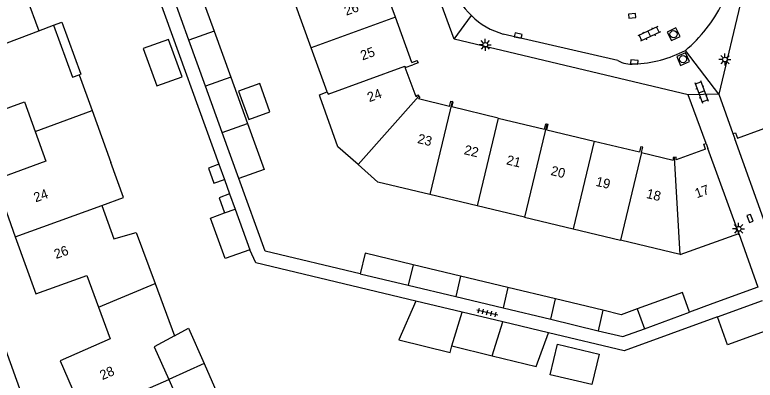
# Model space of a CAD drawing. Extents: x 124000 to 128010, y 398999 to 403000.
# Drawn here: x 127406.3 to 127483.5, y 399661.4 to 399699.5 of the extents above; entities that cross this region are included whole.
import ezdxf

# ---------------------------------------------------------------- set-up
doc = ezdxf.new("R2010")
doc.units = 0
for name, color, linetype in [('gg-afsc-erfafscheiding', 7, 'Continuous'), ('gg-anno-huisnummerreeks BGT', 7, 'Continuous'), ('gg-bbg-gedigitaliseerde bebouwing', 7, 'Continuous'), ('gg-bbg-gedigitaliseerde bijgebouw', 7, 'Continuous'), ('gg-bbg-hoofdgebouw', 7, 'Continuous'), ('gg-bbg-luifel en loopbrug', 7, 'Continuous'), ('gg-bbg-tussenscheiding', 7, 'Continuous'), ('gg-knt-verharding', 7, 'Continuous'), ('gt-grn-weggrens', 7, 'Continuous'), ('gt-symb-klinker verharding', 7, 'Continuous'), ('gt-symb-kolk', 7, 'Continuous'), ('gt-symb-lichtmast', 7, 'Continuous'), ('gt-symb-rioolschacht', 7, 'Continuous'), ('gt-symb-tegel verharding', 7, 'Continuous')]:
    doc.layers.add(name, color=color, linetype=linetype)

# ---------------------------------------------------------------- blocks, each defined once
blk = doc.blocks.new('gt0-RS')
at = {"layer": 'gt-symb-rioolschacht'}
blk.add_lwpolyline([(-0.5, -0.5), (0.5, -0.5), (0.5, 0.5), (-0.5, 0.5)], close=True, dxfattribs=at)
blk.add_circle((0, 0), 0.375, dxfattribs=at)
blk = doc.blocks.new('gt0-KL1')
at = {"layer": 'gt-symb-klinker verharding'}
for p, q in [((-1.15, 0.3), (1.15, 0.3)), ((-1, -0.3), (-1, 0.3)), ((-0.5, 0.3), (-0.5, 0.45)), ((0, -0.3), (0, 0.3)), ((0.5, 0.3), (0.5, 0.45)), ((1, -0.3), (1, 0.3)), ((-1.15, -0.3), (1.15, -0.3)), ((-0.5, -0.45), (-0.5, -0.3)), ((0.5, -0.45), (0.5, -0.3))]:
    blk.add_line(p, q, dxfattribs=at)
blk = doc.blocks.new('gt0-LMAST')
at = {"layer": 'gt-symb-lichtmast'}
for p, q in [((-0.182, 0.173), (-0.447, 0.438)), ((-0.005, 0.246), (-0.005, 0.621)), ((0.172, 0.173), (0.437, 0.438)), ((-0.255, -0.004), (-0.63, -0.004)), ((-0.182, -0.181), (-0.447, -0.446)), ((-0.005, -0.254), (-0.005, -0.629)), ((0.437, -0.446), (0.172, -0.181)), ((0.245, -0.004), (0.62, -0.004))]:
    blk.add_line(p, q, dxfattribs=at)
blk.add_circle((-0.005, -0.004), 0.25, dxfattribs=at)
blk = doc.blocks.new('gt0-KOLK')
at = {"layer": 'gt-symb-kolk'}
blk.add_lwpolyline([(0, 0), (0.375, 0), (0.375, 0.4), (-0.375, 0.4), (-0.375, 0), (0, 0)], dxfattribs=at)
blk = doc.blocks.new('gt0-TEG1')
at = {"layer": 'gt-symb-tegel verharding'}
for p, q in [((-1.125, 0), (1.125, 0)), ((-0.9, -0.25), (-0.9, 0.25)), ((-0.45, -0.25), (-0.45, 0.25)), ((0, -0.25), (0, 0.25)), ((0.45, -0.25), (0.45, 0.25)), ((0.9, -0.25), (0.9, 0.25))]:
    blk.add_line(p, q, dxfattribs=at)

msp = doc.modelspace()

# ---------------------------------------------------------------- linework, layer by layer
at = {"layer": 'gg-afsc-erfafscheiding'}
for p, q in [((127411.895, 399727.23), (127427.58, 399683.911)), ((127428.155, 399682.325), (127428.699, 399680.823)), ((127481.809, 399676.723), (127483.791, 399671.122)), ((127483.791, 399671.122), (127479.088, 399669.425)), ((127479.088, 399669.425), (127476.676, 399668.504))]:
    msp.add_line(p, q, dxfattribs=at)
for points in [[(127442.324, 399672.507), (127432.393, 399674.877), (127429.662, 399682.429)], [(127448.133, 399669.669), (127431.434, 399673.654), (127430.804, 399675.014)], [(127479.582, 399668.014), (127469.842, 399664.488), (127461.975, 399666.365)]]:
    msp.add_lwpolyline(points, dxfattribs=at)
at = {"layer": 'gg-bbg-gedigitaliseerde bebouwing'}
for p, q in [((127437.219, 399696.041), (127435.479, 399700.835)), ((127408.788, 399697.833), (127410.349, 399698.401)), ((127438.881, 399691.456), (127437.219, 399696.041)), ((127412.993, 399693.24), (127414.349, 399689.501)), ((127414.349, 399689.501), (127416.304, 399684.104)), ((127454.536, 399679.573), (127449.581, 399680.758)), ((127459.476, 399678.393), (127454.536, 399679.573)), ((127459.476, 399678.393), (127464.522, 399677.187)), ((127464.522, 399677.187), (127469.482, 399676.002)), ((127475.7, 399674.516), (127481.809, 399676.723)), ((127475.7, 399674.516), (127469.482, 399676.002)), ((127420.933, 399671.486), (127422.962, 399666.046))]:
    msp.add_line(p, q, dxfattribs=at)
for points in [[(127407.827, 399707.526), (127412.528, 399709.239), (127413.692, 399706.047), (127408.984, 399704.325), (127409.777, 399702.151), (127407.52, 399701.309), (127408.788, 399697.833)], [(127410.349, 399698.401), (127412.313, 399692.998), (127412.993, 399693.24)], [(127438.159, 399690.923), (127438.073, 399691.164), (127438.881, 399691.456)], [(127442.097, 399683.885), (127439.999, 399685.75), (127438.159, 399690.923)], [(127415.371, 399679.635), (127417.622, 399680.447), (127416.304, 399684.104)], [(127449.581, 399680.758), (127444.157, 399682.054), (127442.097, 399683.885)], [(127415.371, 399679.635), (127416.63, 399676.161), (127418.952, 399676.799), (127420.933, 399671.486)], [(127422.962, 399666.046), (127420.847, 399664.894), (127422.347, 399661.512)], [(127422.347, 399661.512), (127423.845, 399658.134), (127426.109, 399658.936)]]:
    msp.add_lwpolyline(points, dxfattribs=at)
at = {"layer": 'gg-bbg-gedigitaliseerde bijgebouw'}
for p, q in [((127425.343, 399702.601), (127427.081, 399697.795)), ((127424.45, 399696.842), (127422.712, 399701.648)), ((127427.081, 399697.795), (127428.816, 399692.999)), ((127426.184, 399692.046), (127424.45, 399696.842)), ((127428.816, 399692.999), (127430.562, 399688.171)), ((127427.93, 399687.217), (127426.184, 399692.046)), ((127429.662, 399682.429), (127427.93, 399687.217)), ((127428.182, 399678.843), (127429.272, 399679.239)), ((127429.272, 399679.239), (127430.804, 399675.014)), ((127452.79, 399672.264), (127447.836, 399673.449)), ((127442.324, 399672.507), (127447.326, 399671.313)), ((127457.73, 399671.081), (127452.79, 399672.264)), ((127447.326, 399671.313), (127452.281, 399670.131)), ((127462.696, 399669.893), (127457.73, 399671.081)), ((127452.281, 399670.131), (127457.221, 399668.952)), ((127467.646, 399668.708), (127462.696, 399669.893)), ((127479.582, 399668.014), (127484.284, 399669.716)), ((127457.221, 399668.952), (127462.189, 399667.766)), ((127471.978, 399666.793), (127476.676, 399668.504)), ((127462.189, 399667.766), (127467.138, 399666.585))]:
    msp.add_line(p, q, dxfattribs=at)
for points in [[(127429.627, 399691.525), (127430.69, 399688.585), (127432.904, 399689.386), (127431.841, 399692.326), (127429.627, 399691.525)], [(127430.562, 399688.171), (127432.298, 399683.369), (127429.662, 399682.429)], [(127430.804, 399675.014), (127428.251, 399674.086), (127426.719, 399678.312), (127428.182, 399678.843)], [(127447.836, 399673.449), (127442.84, 399674.645), (127442.324, 399672.507)], [(127476.676, 399668.504), (127475.923, 399670.571), (127471.225, 399668.859)], [(127471.225, 399668.859), (127469.555, 399668.251), (127467.646, 399668.708)], [(127485.334, 399666.815), (127480.632, 399665.113), (127479.582, 399668.014)], [(127467.138, 399666.585), (127469.717, 399665.97), (127471.978, 399666.793)]]:
    msp.add_lwpolyline(points, dxfattribs=at)
at = {"layer": 'gg-bbg-hoofdgebouw'}
for p, q in [((127446.01, 399699.224), (127444.299, 399703.944)), ((127447.715, 399694.522), (127446.01, 399699.224)), ((127447.028, 399693.998), (127447.803, 399694.279)), ((127448.163, 399690.93), (127447.028, 399693.998)), ((127451.652, 399689.951), (127448.414, 399690.728)), ((127461.785, 399687.521), (127466.717, 399686.338)), ((127481.198, 399687.112), (127481.397, 399686.552)), ((127484.565, 399677.734), (127481.397, 399686.552)), ((127466.717, 399686.338), (127471.459, 399685.201)), ((127478.399, 399686.094), (127478.588, 399685.568)), ((127471.671, 399685.15), (127471.676, 399685.149)), ((127471.676, 399685.149), (127474.979, 399684.357)), ((127478.333, 399685.476), (127475.274, 399684.373)), ((127481.809, 399676.723), (127478.588, 399685.568))]:
    msp.add_line(p, q, dxfattribs=at)
for points in [[(127399.808, 399694.413), (127401.953, 399688.49), (127407.294, 399690.424), (127408.417, 399687.328)], [(127447.715, 399694.522), (127448.266, 399694.722), (127448.309, 399694.6)], [(127448.309, 399694.6), (127448.352, 399694.478), (127447.803, 399694.279)], [(127448.163, 399690.93), (127448.338, 399691.134), (127448.439, 399691.02)], [(127448.439, 399691.02), (127448.553, 399690.891), (127448.414, 399690.728)], [(127451.652, 399689.951), (127451.78, 399690.484), (127451.897, 399690.456)], [(127456.724, 399688.735), (127451.886, 399689.895), (127452.014, 399690.428), (127451.897, 399690.456)], [(127456.724, 399688.735), (127461.561, 399687.575), (127461.684, 399688.115), (127461.802, 399688.091)], [(127461.785, 399687.521), (127461.916, 399688.068), (127461.802, 399688.091)], [(127408.417, 399687.328), (127409.542, 399684.226), (127404.198, 399682.3), (127406.336, 399676.369)], [(127481.198, 399687.112), (127481.453, 399687.19), (127481.663, 399686.649)], [(127481.663, 399686.649), (127484.129, 399687.551), (127484.694, 399687.757)], [(127471.671, 399685.15), (127471.805, 399685.708), (127471.594, 399685.743), (127471.459, 399685.201)], [(127478.333, 399685.476), (127478.146, 399685.995), (127478.399, 399686.094)], [(127475.109, 399684.638), (127474.973, 399684.637), (127474.979, 399684.357)], [(127475.274, 399684.373), (127475.268, 399684.64), (127475.109, 399684.638)], [(127406.336, 399676.369), (127408.475, 399670.433), (127413.808, 399672.347), (127415.023, 399669.035)], [(127415.023, 399669.035), (127416.236, 399665.73), (127411.015, 399663.452), (127413.549, 399657.679)]]:
    msp.add_lwpolyline(points, dxfattribs=at)
at = {"layer": 'gg-bbg-luifel en loopbrug'}
for p, q in [((127427.58, 399683.911), (127428.155, 399682.325)), ((127428.699, 399680.823), (127429.272, 399679.239)), ((127452.972, 399668.514), (127448.133, 399669.669)), ((127451.876, 399664.99), (127452.972, 399668.514)), ((127457.182, 399667.509), (127452.972, 399668.514)), ((127456.078, 399663.962), (127457.182, 399667.509)), ((127461.975, 399666.365), (127457.182, 399667.509)), ((127451.876, 399664.99), (127456.078, 399663.962)), ((127426.043, 399663.163), (127422.347, 399661.512)), ((127426.043, 399663.163), (127427.669, 399659.489))]:
    msp.add_line(p, q, dxfattribs=at)
for points in [[(127410.349, 399698.401), (127411.214, 399698.715), (127413.181, 399693.308), (127412.993, 399693.24)], [(127419.696, 399695.96), (127421.103, 399692.075), (127423.752, 399693.034), (127422.345, 399696.92), (127419.696, 399695.96)], [(127427.58, 399683.911), (127426.495, 399683.52), (127427.067, 399681.933), (127428.155, 399682.325)], [(127428.699, 399680.823), (127427.609, 399680.43), (127428.182, 399678.843)], [(127448.133, 399669.669), (127446.352, 399665.625), (127451.711, 399664.315), (127451.876, 399664.99)], [(127422.962, 399666.046), (127424.416, 399666.838), (127426.043, 399663.163)], [(127456.078, 399663.962), (127460.685, 399662.836), (127461.975, 399666.365)], [(127462.884, 399665.167), (127467.23, 399664.153), (127466.49, 399660.975), (127462.143, 399661.988), (127462.884, 399665.167)]]:
    msp.add_lwpolyline(points, dxfattribs=at)
at = {"layer": 'gg-bbg-tussenscheiding'}
for p, q in [((127446.01, 399699.224), (127437.219, 399696.041)), ((127399.808, 399694.413), (127408.788, 399697.833)), ((127427.081, 399697.795), (127424.45, 399696.842)), ((127428.816, 399692.999), (127426.184, 399692.046)), ((127442.097, 399683.885), (127448.439, 399691.02)), ((127451.897, 399690.456), (127449.581, 399680.758)), ((127408.417, 399687.328), (127414.349, 399689.501)), ((127456.724, 399688.735), (127454.536, 399679.573)), ((127427.93, 399687.217), (127430.562, 399688.171)), ((127461.802, 399688.091), (127459.476, 399678.393)), ((127466.717, 399686.338), (127464.522, 399677.187)), ((127471.676, 399685.149), (127469.482, 399676.002)), ((127475.7, 399674.516), (127475.109, 399684.638)), ((127406.336, 399676.369), (127415.371, 399679.635)), ((127447.836, 399673.449), (127447.326, 399671.313)), ((127452.79, 399672.264), (127452.281, 399670.131)), ((127415.023, 399669.035), (127420.933, 399671.486)), ((127457.73, 399671.081), (127457.221, 399668.952)), ((127462.189, 399667.766), (127462.696, 399669.893)), ((127467.646, 399668.708), (127467.138, 399666.585)), ((127471.225, 399668.859), (127471.978, 399666.793)), ((127413.549, 399657.679), (127422.347, 399661.512))]:
    msp.add_line(p, q, dxfattribs=at)
msp.add_lwpolyline([(127438.881, 399691.456), (127438.968, 399691.216), (127446.983, 399694.12), (127447.028, 399693.998)], dxfattribs=at)
at = {"layer": 'gg-knt-verharding'}
for p, q in [((127385.085, 399720.505), (127408.292, 399656.406)), ((127452.116, 399696.944), (127446.964, 399711.122)), ((127482.335, 399702.11), (127479.736, 399691.236)), ((127469.201, 399694.735), (127457.247, 399697.477)), ((127476.531, 399691.144), (127452.116, 399696.944)), ((127478.399, 399686.094), (127476.531, 399691.144)), ((127479.736, 399691.236), (127481.198, 399687.112))]:
    msp.add_line(p, q, dxfattribs=at)
for centre, radius, start, end in [((127459.46, 399705.168), 8.003, 198.35119, 226.15236), ((127466.103, 399707.779), 15.707, 310.21493, 332.99337), ((127459.46, 399705.168), 8.003, 226.15665, 253.95058), ((127470.532, 399706.58), 12.215, 271.72286, 297.88768), ((127470.535, 399696.816), 2.472, 237.3388, 278.46247)]:
    msp.add_arc(centre, radius, start, end, dxfattribs=at)
at = {"layer": 'gt-grn-weggrens'}
for p, q in [((127452.116, 399696.944), (127453.916, 399699.396)), ((127479.736, 399691.236), (127476.245, 399695.784)), ((127479.736, 399691.236), (127476.531, 399691.144))]:
    msp.add_line(p, q, dxfattribs=at)

# ---------------------------------------------------------------- block references
at = {"layer": 'gt-symb-klinker verharding'}
for p, rotation in [((127472.459, 399697.501), -155.1007994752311), ((127477.92, 399691.448), -69.69875001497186)]:
    msp.add_blockref('gt0-KL1', p, dxfattribs=dict(at, rotation=rotation))
at = {"layer": 'gt-symb-kolk'}
for p, rotation in [((127470.698, 399699.176), 4.877880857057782), ((127458.746, 399697.122), -13.299584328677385), ((127470.899, 399694.371), -5.739098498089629), ((127482.79, 399678.213), -70.36929772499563)]:
    msp.add_blockref('gt0-KOLK', p, dxfattribs=dict(at, rotation=rotation))
at = {"layer": 'gt-symb-lichtmast'}
for p in [(127455.376, 399696.356), (127480.372, 399694.825), (127481.797, 399677.192)]:
    msp.add_blockref('gt0-LMAST', p, dxfattribs=at)
at = {"layer": 'gt-symb-rioolschacht'}
for p, rotation in [((127475.007, 399697.463), 26.616299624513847), ((127475.996, 399694.872), -156.97450798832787)]:
    msp.add_blockref('gt0-RS', p, dxfattribs=dict(at, rotation=rotation))
at = {"layer": 'gt-symb-tegel verharding', "rotation": -13.411071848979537}
msp.add_blockref('gt0-TEG1', (127455.567, 399668.489), dxfattribs=at)

# ---------------------------------------------------------------- texts
at = {"layer": 'gg-anno-huisnummerreeks BGT'}
for s, rotation, p in [('26', 19.9, (127440.871, 399699.384)), ('25', 19.9, (127442.56, 399694.727)), ('24', 20.3, (127443.272, 399690.379)), ('23', 346.5, (127448.228, 399686.145)), ('22', 346.5, (127453.088, 399684.979)), ('21', 346.5, (127457.501, 399683.921)), ('20', 346.5, (127462.127, 399682.811)), ('19', 346.5, (127466.825, 399681.685)), ('17', 19.8, (127477.438, 399680.371)), ('24', 19.8, (127408.474, 399679.941)), ('18', 346.5, (127472.099, 399680.42)), ('26', 19.8, (127410.601, 399674.04)), ('28', 23.7, (127415.427, 399661.42))]:
    msp.add_text(s, height=1, rotation=rotation, dxfattribs=at).set_placement(p)

doc.saveas('drawing.dxf')
